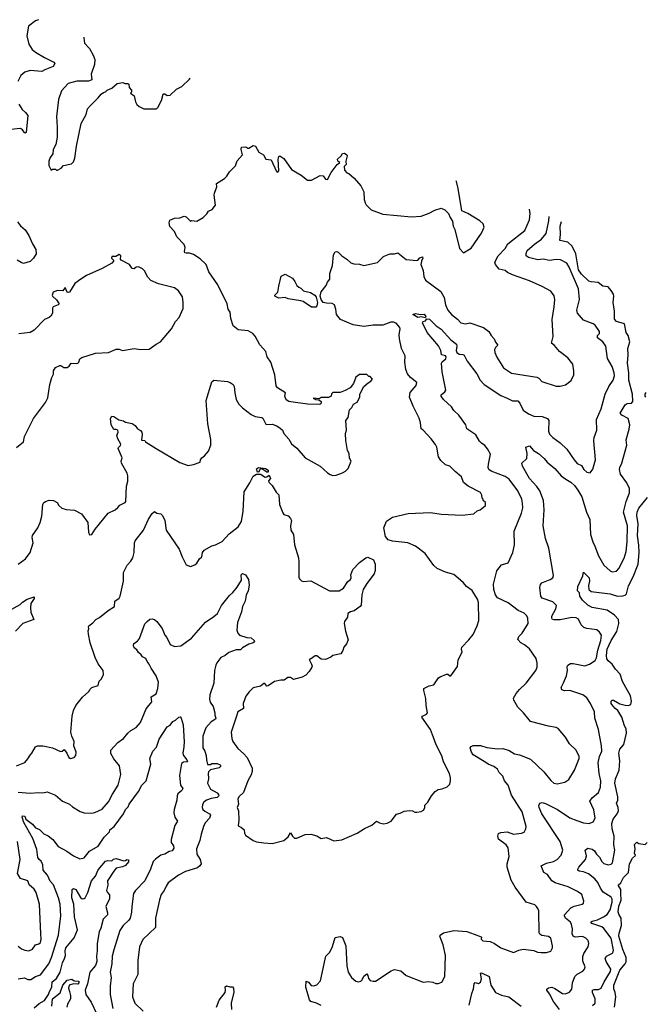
# Model space of a CAD drawing. Extents: x 1933546 to 2138868, y 524910 to 667279.
# Tile 374 of 466: x 2064318 to 2070205, y 642993 to 652257. Entities that reach past the tile are written whole.
import ezdxf

# ---------------------------------------------------------------- set-up
doc = ezdxf.new("R2010")
doc.units = 0

msp = doc.modelspace()

# ---------------------------------------------------------------- linework, layer by layer
at = {"layer": '0CON10XD'}
for points in [[(2064494.2, 652257.2), (2064465, 652247.1), (2064400, 652195), (2064385.7, 652105.7), (2064405, 652026.7), (2064435.4, 651975.4), (2064465, 651951.1), (2064550.2, 651900.2), (2064638.3, 651858.3), (2064647.5, 651845), (2064632.1, 651817.9), (2064555, 651786.9), (2064525, 651768.6), (2064415, 651778.5), (2064366.7, 651765), (2064327.4, 651732.6), (2064301.4, 651675)], [(2064920.6, 652092.8), (2064920, 652085), (2064927.9, 652037.9), (2064974, 651985), (2065008.8, 651925), (2065023.9, 651883.9), (2065021.2, 651835), (2064991.2, 651745), (2064998, 651692), (2064965, 651678.8), (2064855, 651678.8), (2064775, 651656), (2064712.3, 651587.7), (2064683.3, 651505), (2064663.8, 651345), (2064671.2, 651245), (2064669.3, 651150.7), (2064657, 651083), (2064633, 651037), (2064630, 650995), (2064605, 650960), (2064592.5, 650925), (2064592.5, 650885), (2064615, 650840), (2064625, 650850), (2064655, 650850), (2064665, 650840), (2064675, 650840), (2064709.3, 650860.7), (2064730, 650885), (2064805, 650902.5), (2064825, 650920), (2064836.4, 650953.6), (2064851.7, 651068.3), (2064895, 651280), (2064942.5, 651365), (2064955, 651420), (2064985, 651450), (2065057.7, 651522.3), (2065083.6, 651556.4), (2065105, 651572.5), (2065125, 651580), (2065140, 651595), (2065185, 651613.3), (2065235, 651657.5), (2065287.5, 651667.5), (2065308.3, 651658.3), (2065335, 651657.5), (2065345, 651650), (2065348.3, 651618.3), (2065370, 651595), (2065370, 651575), (2065360, 651565), (2065395, 651540), (2065407.5, 651485), (2065420.7, 651460.7), (2065440.7, 651440.7), (2065485, 651417.5), (2065605, 651420), (2065617.6, 651432.4), (2065651.7, 651498.3), (2065668.8, 651555), (2065675, 651561.2), (2065685, 651558.8), (2065705, 651542.5), (2065735, 651547.5), (2065795, 651603.3), (2065845, 651630), (2065915, 651696.7), (2065923, 651706.2)], [(2064311.1, 651461.1), (2064341.2, 651411.2), (2064371.4, 651385), (2064394.5, 651354.5), (2064378.5, 651195), (2064365, 651190.4), (2064345, 651222.5), (2064325, 651233.1), (2064235, 651224.3)], [(2065885, 650061.9), (2065873.3, 650065), (2065868.6, 650075), (2065875.8, 650115), (2065865, 650143.3), (2065796.7, 650215), (2065774, 650264), (2065731.7, 650311.7), (2065724.2, 650345), (2065730, 650370), (2065775, 650390), (2065825, 650393.3), (2065865, 650408.8), (2065885, 650403.3), (2065925, 650362.5), (2065935, 650367.5), (2065985, 650362.5), (2066045, 650396.7), (2066079.3, 650430.7), (2066093.6, 650456.4), (2066128.3, 650471.7), (2066159.3, 650510.7), (2066148.8, 650605), (2066150, 650625), (2066172.5, 650685), (2066170, 650715), (2066245, 650762.5), (2066267.5, 650785), (2066292.5, 650825), (2066348.3, 650881.7), (2066365, 650930), (2066416, 650985), (2066401.4, 651035), (2066405, 651056.7), (2066445, 651062.5), (2066465, 651048.8), (2066475, 651049.2), (2066515, 651072.9), (2066537.2, 651067.2), (2066569.7, 651009.7), (2066613.3, 650985), (2066635, 650946.2), (2066685, 650940), (2066735, 650830), (2066747.5, 650822.5), (2066756.1, 650833.9), (2066750, 650945), (2066755, 650970), (2066765, 650977.5), (2066805, 650952.5), (2066875, 650847.5), (2066967.5, 650795), (2067025, 650747.5), (2067065, 650747.5), (2067145, 650792.5), (2067175, 650787.5), (2067197, 650757), (2067215, 650752.5), (2067249.3, 650820.7), (2067306, 650894), (2067330, 650915), (2067312.5, 650925), (2067307.5, 650945), (2067343, 650977), (2067355, 650997.5), (2067375, 651000), (2067395, 650986.2), (2067400, 650975), (2067386.7, 650925), (2067390, 650895), (2067370, 650875), (2067375, 650842.5), (2067395, 650817.5), (2067415, 650810), (2067465, 650767.5), (2067527.5, 650695), (2067556.4, 650636.4), (2067560, 650565), (2067567.5, 650535), (2067577.5, 650515), (2067625, 650467.5), (2067735, 650426.7), (2068005, 650403.8), (2068095, 650408), (2068172.7, 650437.3), (2068225, 650466.2), (2068285, 650483.3), (2068319.4, 650469.4), (2068354, 650435), (2068369.2, 650395), (2068390.7, 650360.7), (2068397.5, 650315), (2068413.4, 650283.4), (2068456.7, 650105), (2068495, 650062.5), (2068565, 650107.5), (2068665, 650250), (2068688.8, 650305), (2068678.8, 650335), (2068646.7, 650365), (2068534.2, 650434.2), (2068477.5, 650457.5), (2068445, 650670), (2068427.5, 650735), (2068424.6, 650741.3)], [(2067809.4, 649410.6), (2067735, 649383.1), (2067644.3, 649384.3), (2067555, 649369.2), (2067455, 649385.7), (2067337, 649437), (2067300, 649485), (2067293.3, 649535), (2067280, 649575), (2067257.6, 649587.6), (2067205, 649588.6), (2067175, 649597.8), (2067154.1, 649624.1), (2067144.6, 649654.6), (2067155, 649696.7), (2067203.3, 649755), (2067215, 649787.5), (2067236, 649815), (2067235, 649870), (2067261.2, 649945), (2067272.5, 650045), (2067286.4, 650073.6), (2067303.6, 650076.4), (2067315, 650070), (2067348.8, 650035), (2067396.7, 650005), (2067435, 649970), (2067461.7, 649961.7), (2067515, 649958), (2067555, 649943.1), (2067685, 649974), (2067740.7, 650029.3), (2067769.7, 650040.3), (2067805.7, 650054.3), (2067845, 650053.9), (2067875, 650063.3), (2067955, 650000), (2068055, 649991.9), (2068065.6, 649994.4), (2068085, 650015.7), (2068107.5, 650025), (2068112, 650015), (2068098.1, 649985), (2068094.2, 649955), (2068115, 649897.5), (2068122, 649842), (2068138.1, 649805), (2068280.3, 649700.3), (2068310.9, 649645), (2068325.6, 649575.6), (2068348.1, 649525), (2068382.5, 649485), (2068438.8, 649438.8), (2068469.2, 649405), (2068514.5, 649395.5), (2068555, 649406.5), (2068681.7, 649361.7), (2068734, 649325), (2068755.7, 649285.7), (2068784.3, 649254.3), (2068795, 649223.3), (2068816.2, 649195), (2068795, 649174), (2068785.7, 649155), (2068790, 649125), (2068807.5, 649082.5), (2068872.4, 648982.4), (2068945, 648932), (2069185, 648894.2), (2069204.4, 648884.4), (2069232.1, 648852.1), (2069365, 648808), (2069405, 648808.8), (2069455, 648823.3), (2069506.1, 648863.9), (2069533, 648917), (2069533.3, 648955), (2069523.3, 649015), (2069475, 649076.7), (2069398.8, 649135), (2069352.2, 649192.2), (2069322, 649215), (2069336.9, 649275), (2069328.5, 649435), (2069348.1, 649555), (2069353.8, 649625), (2069348.8, 649658.8), (2069315, 649703.3), (2069235, 649745.8), (2069115, 649799.4), (2068955.5, 649855.5), (2068907.9, 649877.9), (2068885, 649896.4), (2068831.2, 649911.2), (2068794, 649955), (2068789.1, 649975), (2068821.8, 650035), (2068885.6, 650104.4), (2068912.2, 650147.8), (2069071.8, 650275), (2069114.4, 650375), (2069121.5, 650435), (2069115.7, 650474.8)], [(2064295.7, 650355.7), (2064325, 650316.7), (2064369.1, 650279.1), (2064405, 650226.2), (2064437.4, 650147.4), (2064470.6, 650095), (2064472.5, 650055), (2064449.2, 650015), (2064415, 649982.5), (2064355, 649964.3), (2064331.5, 649971.5), (2064295, 649995.6)], [(2068981.1, 644095), (2068942.7, 644162.7), (2068904.6, 644285), (2068904.6, 644315), (2068924.5, 644384.5), (2068915, 644466.7), (2068895, 644494.2), (2068825, 644546.7), (2068816, 644575), (2068825, 644600), (2068845, 644610), (2068905.9, 644615.9), (2068965, 644594.3), (2069040, 644605), (2069065.7, 644614.3), (2069082, 644645), (2069084, 644666), (2069045.4, 644805), (2068945, 644960), (2068915.7, 645055), (2068879.2, 645095), (2068865, 645138.6), (2068831.4, 645175), (2068815.7, 645205), (2068780.2, 645230.2), (2068725, 645251.5), (2068705, 645269.4), (2068585, 645340), (2068569.5, 645365), (2068558.1, 645405), (2068565, 645420), (2068585, 645430), (2068655, 645426.9), (2068715, 645408.2), (2068815, 645397.8), (2068865, 645399.4), (2068925, 645382.2), (2068975, 645350.5), (2069020.9, 645340.9), (2069125, 645298.8), (2069249.7, 645179.7), (2069315, 645098.8), (2069345, 645072.5), (2069375, 645067.5), (2069447.5, 645082.5), (2069485, 645108.8), (2069539.2, 645195), (2069583.8, 645305), (2069582.5, 645325), (2069554.1, 645384.1), (2069491.2, 645445), (2069455.8, 645505.8), (2069385, 645587.5), (2069365, 645598.8), (2069295, 645610.8), (2069125, 645652.9), (2069058.6, 645735), (2069005, 645788), (2068967.5, 645855), (2068964, 645875), (2068990.9, 645919.1), (2069020, 645955), (2069085, 646016.2), (2069173.8, 646135), (2069186.2, 646165), (2069188.8, 646205), (2069177, 646247), (2069115, 646336.7), (2069070, 646375), (2069033.2, 646393.2), (2069006.2, 646425), (2069015.6, 646455), (2069045, 646486), (2069102.5, 646575), (2069101.4, 646625), (2069089.7, 646649.7), (2069064.6, 646674.6), (2069007.6, 646697.6), (2068915, 646770), (2068815, 646818.1), (2068794.4, 646845), (2068781.2, 646895), (2068775.4, 646945), (2068808.3, 647071.7), (2068852.4, 647127.6), (2068913.9, 647146.1), (2068957.5, 647245), (2068972.9, 647315), (2068971.8, 647445), (2069041.1, 647615), (2069051.9, 647665), (2069051.2, 647708.8), (2069044.3, 647745), (2069005.4, 647825.4), (2068925, 647934), (2068885, 647960.6), (2068755, 648009.1), (2068732.9, 648025), (2068725.6, 648045), (2068728.5, 648075), (2068748, 648168), (2068720.9, 648220.9), (2068695, 648251.5), (2068663.4, 648273.4), (2068645, 648292.5), (2068610.7, 648350.7), (2068527, 648407), (2068515.5, 648445.5), (2068449.2, 648535), (2068405, 648580), (2068381.4, 648615), (2068306.2, 648685), (2068284.2, 648715), (2068285, 648726.2), (2068320, 648755), (2068328.3, 648771.7), (2068292.5, 648945), (2068288.6, 649025), (2068295, 649039.2), (2068328.1, 649065), (2068331.9, 649085), (2068323.6, 649093.6), (2068288, 649105), (2068281.8, 649145), (2068257.9, 649187.9), (2068151.4, 649315), (2068107.5, 649405), (2068115, 649417.5), (2068137.5, 649425), (2068148.8, 649441.2), (2068175, 649440.6), (2068237.9, 649377.9), (2068285, 649345.6), (2068373.7, 649243.6), (2068427.5, 649205), (2068432.9, 649185), (2068425.3, 649145), (2068433.2, 649125), (2068455, 649111.1), (2068488.2, 649108.2), (2068500.3, 649100.3), (2068528, 649045), (2068620, 648925), (2068650.5, 648865), (2068688.9, 648825), (2068845, 648720.2), (2068905, 648697.3), (2068955, 648670), (2069005, 648672), (2069025, 648650), (2069055.7, 648585), (2069105, 648547.8), (2069155, 648527.9), (2069235, 648523.8), (2069285.4, 648505.4), (2069296.9, 648485), (2069295.5, 648385), (2069305, 648357.5), (2069335, 648325.6), (2069405, 648277.5), (2069467.2, 648217.2), (2069536.2, 648116.2), (2069565, 648082.9), (2069605, 648062), (2069627.5, 648025), (2069655, 648000), (2069686.1, 647993.9), (2069711.2, 648028.8), (2069735.8, 648115), (2069720.8, 648295), (2069724.3, 648325), (2069750, 648395), (2069746, 648495), (2069790.5, 648595), (2069826.3, 648733.7), (2069860.8, 648805), (2069904.4, 648865), (2069914.3, 648905), (2069911.4, 648935), (2069893.1, 648995), (2069848.9, 649068.9), (2069834.2, 649185), (2069806.9, 649225), (2069755.7, 649265), (2069754.2, 649285), (2069774.3, 649305), (2069775.6, 649325), (2069735, 649382.5), (2069715, 649395.6), (2069625, 649430), (2069566.9, 649496.9), (2069562.2, 649525), (2069586.4, 649625), (2069577.2, 649725), (2069490, 649930), (2069466.7, 649965), (2069407.2, 649997.2), (2069365, 650002.3), (2069305, 649991.1), (2069245, 650002.7), (2069195, 649999.3), (2069105, 650019.5), (2069085.6, 650035), (2069082.8, 650057.2), (2069093.5, 650085), (2069161.1, 650145), (2069227.4, 650192.6), (2069271.8, 650245), (2069296.2, 650365), (2069299.2, 650404)], [(2069398.1, 642945), (2069341.1, 643021.1), (2069305, 643092.9), (2069280, 643125), (2069280, 643135), (2069295, 643148.9), (2069325, 643155.4), (2069355, 643142.9), (2069425, 643093.6), (2069455, 643092.5), (2069492.4, 643107.6), (2069513.1, 643135), (2069521.2, 643195), (2069542.7, 643255), (2069565, 643275.6), (2069616, 643305), (2069634.2, 643325), (2069639.2, 643345), (2069618.6, 643398.6), (2069617.2, 643442.8), (2069627, 643473), (2069668.8, 643535), (2069674, 643565), (2069668, 643595), (2069646.2, 643615), (2069615, 643630.6), (2069545, 643626.7), (2069525.8, 643635), (2069517.3, 643655), (2069521.1, 643705), (2069512.2, 643745), (2069501.9, 643765), (2069454.3, 643805), (2069444, 643825), (2069446.2, 643835), (2069505, 643901.4), (2069535, 643917.1), (2069612.5, 643935), (2069623.3, 643945), (2069626.7, 643965), (2069608.8, 644025), (2069568.8, 644055), (2069478.7, 644098.7), (2069356.2, 644136.2), (2069325, 644154.4), (2069285, 644213.8), (2069249.2, 644235), (2069226.2, 644295), (2069275, 644322.9), (2069342.4, 644337.6), (2069376.2, 644355), (2069414.4, 644395.6), (2069428.6, 644445), (2069402.9, 644525), (2069231.5, 644785), (2069205.8, 644845), (2069204.3, 644865), (2069214.2, 644885.8), (2069235, 644891.2), (2069265, 644884.3), (2069378.8, 644825), (2069495, 644748.1), (2069562.3, 644722.3), (2069625, 644700), (2069675.8, 644694.2), (2069715, 644708.8), (2069734.2, 644745), (2069722.1, 644822.1), (2069683.3, 644905), (2069705, 644935.7), (2069763.7, 644986.3), (2069783.6, 645035), (2069786, 645095), (2069771.2, 645165), (2069761.5, 645265), (2069775.4, 645324.6), (2069796.4, 645375), (2069794.6, 645424.6), (2069765, 645577.5), (2069728.8, 645685), (2069728, 645745), (2069690.8, 645825), (2069655.4, 645875.4), (2069616, 645906), (2069495.5, 645945.5), (2069444.3, 645944.3), (2069421.2, 645951.2), (2069414, 645975), (2069435, 646017.5), (2069464, 646085), (2069474, 646135), (2069469.3, 646170.7), (2069477.5, 646185), (2069501.2, 646198.8), (2069525, 646200.8), (2069635, 646178.9), (2069680, 646195), (2069733.4, 646226.6), (2069747.1, 646252.9), (2069758, 646325), (2069785.4, 646415), (2069793.8, 646465), (2069775, 646493.3), (2069747.7, 646517.7), (2069655, 646528.1), (2069627.9, 646537.9), (2069602.9, 646565), (2069576.4, 646616.4), (2069555, 646628.9), (2069515, 646631.8), (2069405, 646610.5), (2069345, 646609.4), (2069331.2, 646615), (2069324.2, 646625), (2069325.6, 646645), (2069364.4, 646715), (2069368.6, 646745), (2069335, 646778.9), (2069233.8, 646813.8), (2069223.7, 646835), (2069212.9, 646915), (2069217.9, 646942.1), (2069232.3, 646957.7), (2069310.7, 646989.3), (2069336, 647005), (2069342.3, 647027.7), (2069296.9, 647285), (2069266.7, 647375), (2069245.7, 647495), (2069253.5, 647645), (2069248.6, 647735), (2069213.3, 647825), (2069185, 647865.7), (2069115, 647939.2), (2069050.8, 648055), (2069043.3, 648085), (2069091.7, 648128.3), (2069093.3, 648175), (2069082.5, 648235), (2069115, 648246.7), (2069152.5, 648205), (2069200, 648175), (2069255, 648128.8), (2069283, 648093), (2069355, 648035.8), (2069412.5, 647965), (2069457.1, 647935), (2069505, 647905.5), (2069537.9, 647875), (2069571.4, 647831.4), (2069606.9, 647766.9), (2069653.5, 647623.5), (2069684.4, 647555), (2069690, 647415), (2069710, 647345), (2069731.8, 647305), (2069765, 647212.5), (2069815, 647126), (2069875, 647072.9), (2069895, 647062.5), (2069935, 647070), (2069957.6, 647092.4), (2070007.8, 647192.2), (2070024.5, 647255), (2070034.5, 647345), (2070037.5, 647495), (2070000.3, 647625), (2070025, 647724), (2070058.1, 647805), (2070058.1, 647845), (2070031.1, 647901.1), (2069972.4, 647982.4), (2069961.5, 648025), (2069964.5, 648045), (2069984.5, 648085), (2070032, 648255), (2070024.2, 648305), (2070054.4, 648405), (2070059.2, 648445), (2070044.3, 648504.3), (2069984.2, 648535), (2069969.5, 648555), (2070015, 648633.3), (2070035, 648645.5), (2070075, 648650), (2070089.2, 648665), (2070085, 648734), (2070049.8, 648865), (2070051.5, 648935), (2070036.7, 649025), (2070043.1, 649105), (2070040, 649165), (2070060, 649225), (2070045.6, 649285), (2070024.4, 649315), (2070010, 649395), (2069935, 649418), (2069915, 649440), (2069915.9, 649514.1), (2069903.9, 649596.1), (2069910, 649655), (2069906, 649675), (2069885, 649710), (2069856.7, 649745), (2069805, 649750), (2069762.5, 649785), (2069695, 649790.4), (2069675, 649798.2), (2069605, 649863), (2069577.3, 649905), (2069551.5, 650055), (2069516.9, 650126.9), (2069475, 650164), (2069400.9, 650180.9), (2069407.5, 650235), (2069405.3, 650315), (2069417.6, 650358.3)], [(2064286.4, 648233.6), (2064352.5, 648285), (2064364.1, 648335.9), (2064446.2, 648505), (2064560, 648655), (2064581.7, 648698.3), (2064600, 648825), (2064619.5, 648890.5), (2064636.4, 648923.6), (2064636.7, 648955), (2064655, 648983.3), (2064695, 649003.3), (2064705, 649003.3), (2064734.3, 648984.3), (2064765.8, 648984.2), (2064783, 648997), (2064803, 649027), (2064855, 649021.2), (2064865, 649026.2), (2064873.8, 649035), (2064884, 649066), (2064902.3, 649077.7), (2065031.7, 649118.3), (2065155, 649127.5), (2065225, 649156.7), (2065255, 649156.2), (2065285, 649146), (2065395, 649164.4), (2065454.2, 649154.2), (2065535, 649156.7), (2065602.5, 649205), (2065643.9, 649226.1), (2065745, 649347.5), (2065783.9, 649416.1), (2065817.5, 649455), (2065855, 649540), (2065856.2, 649595), (2065848.8, 649648.8), (2065813.8, 649705), (2065775, 649735.8), (2065623.3, 649773.3), (2065553, 649803), (2065525, 649833.3), (2065491.2, 649895), (2065475, 649913.3), (2065435, 649932.5), (2065415, 649930), (2065395, 649913.3), (2065375, 649917.5), (2065352, 649955), (2065273.6, 649993.6), (2065267.5, 650005), (2065270, 650035), (2065255, 650046.7), (2065221.7, 650028.3), (2065185, 650030), (2065183, 650013), (2065200, 649995), (2065200, 649985), (2065185, 649967.5), (2065093.9, 649916.1), (2064945, 649850), (2064894.2, 649815.8), (2064836.7, 649775), (2064785, 649694), (2064775, 649690), (2064763.8, 649695), (2064745, 649737.5), (2064722.5, 649707.5), (2064675, 649710), (2064632.5, 649695), (2064623.3, 649665), (2064627.5, 649655), (2064665, 649620), (2064690, 649585), (2064680, 649575), (2064632.5, 649555), (2064627, 649543), (2064626.7, 649495), (2064611.7, 649468.3), (2064595, 649454), (2064552.1, 649437.9), (2064455.4, 649334.6), (2064415, 649313.5), (2064308.3, 649301.7)], [(2064305, 647133.8), (2064373.8, 647185), (2064415.8, 647245), (2064445.6, 647334.4), (2064436, 647385), (2064438.6, 647405), (2064488, 647475), (2064510, 647525), (2064525.6, 647585), (2064536.2, 647695), (2064545.3, 647714.7), (2064560, 647725), (2064595, 647738.1), (2064636.2, 647735), (2064670, 647715), (2064687.1, 647685), (2064715, 647661.1), (2064755, 647647.5), (2064835, 647641.2), (2064898.8, 647608.8), (2064957.5, 647525), (2064966, 647435), (2064975, 647410), (2064996.2, 647415), (2065026.7, 647465), (2065150, 647615), (2065215, 647646.2), (2065242, 647668), (2065261.7, 647688.3), (2065310, 647715), (2065317.5, 647725), (2065322.9, 647867.1), (2065336.5, 647915), (2065336.8, 647966.8), (2065329.7, 647989.7), (2065275.9, 648085.9), (2065274.2, 648105), (2065282.5, 648135), (2065245.9, 648224.1), (2065246.4, 648233.6), (2065265, 648250), (2065270, 648265), (2065240, 648315), (2065233.3, 648345), (2065243.3, 648375), (2065240, 648395), (2065225, 648402.5), (2065205, 648402.5), (2065178.8, 648445), (2065172.5, 648505), (2065185, 648526.2), (2065205, 648523.8), (2065251.2, 648491.2), (2065294.1, 648484.1), (2065315, 648472), (2065375, 648458), (2065405, 648438.8), (2065426.7, 648406.7), (2065455, 648393.3), (2065468, 648375), (2065471.2, 648355), (2065465, 648300), (2065495, 648297.5), (2065502.5, 648285), (2065601.3, 648221.3), (2065825, 648090), (2065903.9, 648063.9), (2065955, 648072.5), (2066017.5, 648095), (2066020, 648115), (2066032.5, 648135), (2066056.7, 648153.3), (2066095, 648197.5), (2066118, 648255), (2066115.9, 648305.9), (2066089.2, 648455), (2066073.9, 648673.9), (2066125, 648850), (2066144.4, 648865.6), (2066275, 648854.3), (2066300, 648845), (2066325.8, 648825.8), (2066336.1, 648806.1), (2066342, 648745), (2066356.2, 648685), (2066381.2, 648641.2), (2066415, 648606.7), (2066495, 648541.2), (2066534.2, 648524.2), (2066595, 648513.3), (2066605, 648506.7), (2066635, 648452.5), (2066645, 648447.5), (2066695, 648452.5), (2066737, 648437), (2066770, 648415), (2066790, 648395), (2066802.5, 648365), (2066850.5, 648310.5), (2066875, 648267.5), (2066927.5, 648225), (2067003.9, 648133.9), (2067145, 648057.5), (2067213.6, 647993.6), (2067238.3, 647978.3), (2067265, 647970), (2067295, 647972.5), (2067355, 647992.5), (2067385, 648010), (2067410, 648035), (2067437.5, 648105), (2067423, 648133), (2067417.5, 648175), (2067403.6, 648203.6), (2067387, 648297), (2067383.3, 648365), (2067394, 648395), (2067387.5, 648485), (2067407.5, 648515), (2067423, 648587), (2067445, 648610), (2067460.7, 648639.3), (2067495, 648660), (2067517.5, 648705), (2067517.5, 648735), (2067557.5, 648805), (2067598.3, 648841.7), (2067622.5, 648855), (2067637.5, 648875), (2067615, 648900), (2067605, 648900), (2067585, 648920), (2067515, 648920), (2067480, 648895), (2067460, 648835), (2067427.5, 648795), (2067380.7, 648769.3), (2067335, 648750), (2067265, 648750), (2067253.3, 648736.7), (2067247.5, 648715), (2067225, 648703.3), (2067155, 648701.2), (2067135, 648690), (2067080, 648695), (2067103, 648683), (2067131.7, 648681.7), (2067156.4, 648666.4), (2067155, 648650), (2067141.7, 648638.3), (2067025, 648640), (2066870.7, 648660.7), (2066850, 648665), (2066825, 648680), (2066812.5, 648715), (2066820, 648745), (2066745, 648793.3), (2066731.7, 648811.7), (2066718.8, 648915), (2066680, 649035), (2066646.1, 649086.1), (2066633.3, 649135), (2066577.7, 649197.7), (2066535, 649281.2), (2066511.2, 649305), (2066468.3, 649328.3), (2066375, 649339.2), (2066328, 649378), (2066305.5, 649445), (2066298.5, 649505), (2066279.2, 649535), (2066269.4, 649585), (2066182.8, 649762.8), (2066098.6, 649885), (2066074.2, 649955), (2066015, 650007.8), (2065955, 650047.1), (2065915, 650060), (2065885, 650061.9)], [(2067105, 649551.9), (2067062.5, 649552.5), (2066985, 649605.8), (2066965, 649612), (2066845, 649631.2), (2066815, 649642), (2066757, 649637), (2066720, 649655), (2066720, 649665), (2066747.5, 649695), (2066755, 649750), (2066780, 649845), (2066815, 649862.5), (2066885, 649826.2), (2066908, 649795), (2066925, 649757.5), (2066945, 649740), (2066965, 649732.5), (2066987.5, 649705), (2067055, 649690), (2067095, 649665.6), (2067107.1, 649647.1), (2067119.1, 649595), (2067115.4, 649564.6), (2067105, 649551.9)], [(2068135, 649452.5), (2068095, 649461.2), (2068065, 649454.3), (2068017.5, 649485), (2068045, 649494), (2068086.4, 649483.6), (2068125, 649485.8), (2068141.2, 649465), (2068135, 649452.5)], [(2064287, 645237), (2064365, 645268.8), (2064395, 645303.3), (2064415, 645338.8), (2064433.3, 645355), (2064465, 645416), (2064485, 645423.8), (2064535, 645423.8), (2064627.5, 645405), (2064700.7, 645370.7), (2064716.2, 645373.8), (2064735, 645390), (2064761.2, 645355), (2064780, 645315), (2064795, 645306.7), (2064830, 645315), (2064847.5, 645335), (2064850, 645365), (2064827.5, 645425), (2064831.2, 645465), (2064807.7, 645517.7), (2064800.6, 645555), (2064813.1, 645705), (2064825, 645756.2), (2064846.6, 645803.4), (2064907.9, 645882.1), (2064967.5, 645935), (2064980.3, 645959.7), (2064997.3, 645972.7), (2065056.4, 645993.6), (2065066.4, 646033.6), (2065087.5, 646055), (2065107, 646097), (2065102.5, 646135), (2065057.7, 646197.7), (2065028, 646255), (2064980.8, 646395), (2064964.2, 646475), (2064962.7, 646507.3), (2064968.8, 646525), (2064964.1, 646544.1), (2064968.8, 646555), (2065005, 646581.2), (2065033.3, 646615), (2065067.6, 646632.4), (2065151.2, 646698.8), (2065210, 646735), (2065212, 646785), (2065254.2, 646815.8), (2065264, 646835), (2065294.4, 646975), (2065293.6, 647056.4), (2065330, 647125), (2065365, 647163.3), (2065384, 647195), (2065396.2, 647245), (2065396.7, 647335), (2065403.3, 647355), (2065484.1, 647455.9), (2065531.2, 647558.8), (2065565, 647612.5), (2065585, 647630), (2065607.5, 647615), (2065645, 647607.1), (2065662.6, 647592.6), (2065684.7, 647544.7), (2065695.8, 647455), (2065818.8, 647275), (2065846.7, 647205), (2065885, 647127.5), (2065925, 647112.5), (2065965, 647126.7), (2065985, 647142.5), (2066010, 647185), (2066032.5, 647205), (2066037.5, 647245), (2066055, 647267.5), (2066125, 647307.5), (2066160, 647315), (2066223.6, 647346.4), (2066288.8, 647421.2), (2066375, 647486.2), (2066406.2, 647535), (2066422.3, 647632.3), (2066431.2, 647815), (2066485, 647900), (2066515, 647963.3), (2066545, 647980), (2066585, 647980), (2066627.1, 647952.9), (2066644.3, 647955.7), (2066665, 647972.5), (2066678, 647942), (2066660.5, 647919.5), (2066662, 647905), (2066693.3, 647875), (2066731.2, 647811.2), (2066755.6, 647785.6), (2066763.3, 647695), (2066795, 647617.5), (2066805, 647601.2), (2066845, 647588), (2066865.4, 647565.4), (2066875.5, 647545), (2066866.2, 647495), (2066870.4, 647455), (2066893.1, 647415), (2066904.3, 647315), (2066940.6, 647195), (2066945.7, 647155), (2066943.6, 647013.6), (2066950, 646995), (2066968.3, 646978.3), (2066985, 646972.5), (2067057, 646977), (2067233, 646883), (2067325, 646882.5), (2067365, 646907.5), (2067405, 646972.5), (2067430.3, 646989.7), (2067436.9, 647005), (2067433.8, 647035), (2067452, 647085), (2067515, 647148.8), (2067575.9, 647194.1), (2067595, 647200), (2067646.7, 647175), (2067662.5, 647135), (2067663.3, 647075), (2067653.3, 647045), (2067585, 646953.3), (2067551.2, 646895), (2067538, 646845), (2067531.7, 646748.3), (2067522.5, 646735), (2067466, 646694), (2067430, 646685), (2067405, 646668.8), (2067401.5, 646635), (2067375.6, 646595), (2067370, 646575), (2067383.3, 646503.3), (2067407.9, 646422.1), (2067394.2, 646385), (2067366.9, 646355), (2067358.7, 646321.3), (2067339.7, 646290.3), (2067265, 646276.2), (2067245, 646258.8), (2067195, 646236.2), (2067155, 646241.2), (2067115, 646272.5), (2067098.3, 646271.7), (2067055, 646240), (2067041.7, 646238.3), (2067063.9, 646193.9), (2067070, 646175), (2067066.7, 646165), (2067043.3, 646125), (2067011.2, 646088.8), (2066975, 646070), (2066895, 646049.2), (2066865, 646066.7), (2066842.6, 646067.4), (2066805.8, 646044.2), (2066775, 646044), (2066715, 646031.2), (2066655, 645988.8), (2066645, 645986.7), (2066625, 646011.2), (2066615, 646012), (2066585, 645986), (2066515, 645970), (2066476.1, 645933.9), (2066446.4, 645893.6), (2066420, 645825), (2066423.8, 645775), (2066370.8, 645745), (2066354.4, 645694.4), (2066309.2, 645555), (2066314.2, 645495), (2066325, 645466.7), (2066369.7, 645399.7), (2066425, 645354.3), (2066459.4, 645315), (2066504.3, 645214.3), (2066504.2, 645185), (2066495, 645152.5), (2066464, 645095), (2066422.6, 644987.4), (2066380, 644945), (2066370.7, 644925), (2066376.8, 644875), (2066364.4, 644845), (2066378, 644815), (2066381.2, 644725), (2066373, 644673), (2066406.1, 644656.1), (2066430, 644635), (2066433, 644603), (2066443.6, 644583.6), (2066513.9, 644533.9), (2066545, 644522.5), (2066615, 644512.5), (2066695, 644506.7), (2066805, 644533.3), (2066845, 644568.8), (2066865, 644606.7), (2066884.2, 644575), (2066905, 644556.2), (2066925, 644556.7), (2067005, 644592.5), (2067057, 644593), (2067115, 644577.5), (2067155, 644552.9), (2067205, 644563.8), (2067275, 644530.8), (2067349.3, 644540.7), (2067495, 644603.3), (2067561.7, 644648.3), (2067630.7, 644679.3), (2067675, 644716.2), (2067705, 644700), (2067740.7, 644690.7), (2067775, 644696.7), (2067815, 644717.5), (2067865, 644783.8), (2067898.7, 644791.3), (2067935, 644810.8), (2067985, 644818), (2068015, 644813.3), (2068035, 644802.5), (2068055, 644802.5), (2068095, 644807.5), (2068119.3, 644820.7), (2068129.3, 644840.7), (2068131.7, 644868.3), (2068157.5, 644895), (2068193.9, 644956.1), (2068227.5, 644995), (2068255, 645013.3), (2068295, 645020), (2068340.7, 645039.3), (2068366.1, 645063.9), (2068373.3, 645095), (2068373.3, 645125), (2068363.3, 645165), (2068306, 645275), (2068291.7, 645331.7), (2068236, 645435), (2068212.5, 645505), (2068185, 645580), (2068103.8, 645695), (2068110, 645705), (2068147.3, 645722.7), (2068156.2, 645735), (2068144, 645805), (2068140.7, 645870.7), (2068121.2, 645945), (2068122.5, 645965), (2068170.5, 645989.5), (2068215, 646000), (2068260, 646065), (2068274.1, 646075.9), (2068335, 646100), (2068348.3, 646098.3), (2068365, 646082.5), (2068375, 646083.3), (2068437.7, 646172.3), (2068444.3, 646235), (2068482.9, 646305), (2068474.4, 646335), (2068479.2, 646355), (2068545, 646422), (2068585, 646473.8), (2068624, 646555), (2068638.6, 646605), (2068636.9, 646775), (2068625.7, 646805), (2068575, 646886), (2068523.3, 646925), (2068495, 646960), (2068445, 647003.8), (2068405, 647036), (2068325, 647058), (2068246.2, 647095), (2068215, 647121.2), (2068133.8, 647235), (2068042.7, 647302.7), (2067970, 647335), (2067825, 647351.2), (2067785, 647363.3), (2067761.9, 647395), (2067744.5, 647475.5), (2067769.5, 647540.5), (2067825, 647576.7), (2067975, 647612), (2068185, 647620), (2068285, 647606.2), (2068483, 647597), (2068591.7, 647608.3), (2068623, 647637), (2068650, 647645), (2068700, 647685), (2068700, 647715), (2068680, 647735), (2068680, 647745), (2068670, 647755), (2068667.5, 647785), (2068655, 647810), (2068537, 647867), (2068495, 647902.5), (2068475, 647957.5), (2068416.7, 648005), (2068365, 648057.5), (2068325, 648068), (2068280.4, 648110.4), (2068260, 648145), (2068242, 648235), (2068231.2, 648261.2), (2068191.2, 648315), (2068115, 648396.2), (2068095, 648408.8), (2068090, 648465), (2068078.2, 648508.2), (2068020.1, 648620.1), (2067984.8, 648705), (2067991.8, 648748.2), (2068049.2, 648815), (2068053.8, 648845), (2067995, 648892), (2067968.6, 648925), (2067953.1, 648965), (2067942.5, 649035), (2067944.4, 649094.4), (2067911.8, 649165), (2067891.8, 649255), (2067889.6, 649295), (2067898.6, 649345), (2067895, 649360), (2067860.9, 649400.9), (2067835, 649412.5), (2067809.4, 649410.6)], [(2070210, 648705), (2070203.3, 648715), (2070202.5, 648735), (2070215, 648750)], [(2066655, 648000), (2066645, 648000), (2066595, 648032.5), (2066581.7, 648028.3), (2066565, 648000), (2066555, 648000), (2066545, 648030), (2066565, 648042.5), (2066630, 648035), (2066655, 648020), (2066655, 648000)], [(2069894.4, 643954.4), (2069892.9, 643982.9), (2069885, 644001.8), (2069809.5, 644049.5), (2069784.1, 644085), (2069758.9, 644138.9), (2069728.8, 644175), (2069670.7, 644220.7), (2069625, 644240.7), (2069582, 644245), (2069570, 644255), (2069569.4, 644265), (2069579.5, 644285), (2069641.1, 644355), (2069650.5, 644389.5), (2069638, 644445), (2069665, 644462), (2069705, 644451.9), (2069727.6, 644437.6), (2069745.6, 644405), (2069775, 644378.6), (2069795, 644338.6), (2069815, 644318.2), (2069855, 644305.5), (2069885, 644312.9), (2069895.6, 644325), (2069917.6, 644445), (2069910.7, 644495), (2069912.2, 644575), (2069893, 644645), (2069890.5, 644695), (2069901.4, 644735), (2069941.8, 644785), (2069953.1, 644815), (2069951.2, 644845), (2069934.5, 644885), (2069946.5, 644915), (2069947.1, 644945), (2069919.5, 645075), (2069925.8, 645115), (2069960.4, 645195), (2069965.4, 645284.6), (2069955.5, 645355.5), (2069965.9, 645394.1), (2070002.5, 645437.5), (2070029.4, 645545), (2070024.5, 645585), (2070008.2, 645615), (2069985.9, 645695), (2069946.8, 645756.8), (2069921.9, 645775), (2069890.8, 645815), (2069884.4, 645825), (2069884.2, 645845), (2069894.3, 645855.7), (2069905, 645856), (2069965, 645821.2), (2070015, 645806.4), (2070045, 645804.4), (2070069.2, 645815), (2070076.9, 645845), (2070066, 645895), (2069991.4, 646031.4), (2069968.3, 646098.3), (2069925, 646147.3), (2069893.9, 646195), (2069856.7, 646225), (2069844.8, 646245), (2069841.1, 646275), (2069847.4, 646335), (2069884.4, 646415), (2069937.8, 646502.2), (2069956.8, 646575), (2069954, 646614), (2069915, 646654.3), (2069845, 646701.5), (2069705, 646726.2), (2069665, 646748.8), (2069614.6, 646795), (2069588.1, 646835), (2069585, 646863.3), (2069567.5, 646885), (2069571.9, 646925), (2069618.8, 647025), (2069625, 647060), (2069676, 647005), (2069681.2, 646975), (2069671.2, 646935), (2069673.8, 646895), (2069695, 646878), (2069874.8, 646854.8), (2069945, 646833.8), (2069995, 646835.5), (2070015, 646841.5), (2070027.9, 646855), (2070048.3, 646931.8), (2070091, 647015), (2070138.7, 647135), (2070148.1, 647245), (2070145.3, 647314.7), (2070130.7, 647405), (2070138.9, 647515), (2070126.4, 647593.6), (2070127.8, 647625), (2070145, 647660), (2070227.2, 647762.8)], [(2064305, 644990), (2064415, 644979.5), (2064495, 644987.8), (2064535, 644981.8), (2064575, 644991.4), (2064655, 644961.1), (2064720, 644905), (2064785, 644877.8), (2064815, 644850), (2064887.3, 644807.3), (2064925, 644796), (2064995, 644792.5), (2065025, 644798), (2065095, 644828.6), (2065155, 644898.8), (2065189.8, 644970.2), (2065244, 645055), (2065269.1, 645155), (2065257.4, 645237.4), (2065205, 645302.5), (2065174.1, 645354.1), (2065175.4, 645385), (2065242, 645458), (2065293.5, 645495), (2065335, 645543.1), (2065365, 645568), (2065413.3, 645596.7), (2065454.2, 645645), (2065507.1, 645772.9), (2065562, 645838), (2065553.6, 645885), (2065601.1, 645915), (2065619.2, 645965), (2065623.6, 646025), (2065603.3, 646085), (2065555, 646157.1), (2065537.3, 646195), (2065517.4, 646217.4), (2065505.5, 646245.5), (2065475, 646264.2), (2065462.5, 646282.5), (2065435, 646304.2), (2065419.1, 646329.1), (2065395, 646348.8), (2065387.5, 646365), (2065393.2, 646386.8), (2065425, 646408.8), (2065445.8, 646435), (2065497, 646573), (2065516.7, 646595), (2065543, 646617), (2065565, 646620), (2065585, 646614), (2065607.5, 646595), (2065660, 646530), (2065685, 646466.7), (2065703.2, 646443.2), (2065735, 646378.8), (2065775, 646359.4), (2065835.4, 646364.6), (2065935, 646438.6), (2066065, 646590), (2066145, 646641.1), (2066179.5, 646670.5), (2066218.1, 646745), (2066290.9, 646839.1), (2066325, 646868), (2066363.1, 646916.9), (2066403.8, 646985), (2066402.7, 647032.7), (2066415, 647046), (2066442.5, 647035), (2066470.7, 646990.7), (2066477.3, 646937.3), (2066466.7, 646885), (2066448.3, 646841.7), (2066438.6, 646785), (2066415.7, 646735), (2066405.5, 646684.5), (2066367.1, 646585), (2066360, 646515), (2066370, 646485), (2066387.9, 646467.9), (2066455, 646445.7), (2066495, 646440.6), (2066525.6, 646415.6), (2066526.2, 646405), (2066515.6, 646394.4), (2066475, 646381.4), (2066415, 646348.1), (2066395, 646329.2), (2066355, 646327.9), (2066285.6, 646304.4), (2066250, 646275), (2066210.8, 646255), (2066172.8, 646207.2), (2066162.9, 646185), (2066150, 646135), (2066143.3, 646015), (2066106.9, 645905), (2066102.9, 645865), (2066110.8, 645835), (2066139.2, 645795), (2066154.4, 645735), (2066153.3, 645715), (2066164.3, 645685), (2066160, 645675), (2066119.5, 645650.5), (2066068.9, 645595), (2066042.7, 645515), (2066041.5, 645405), (2066059.4, 645375), (2066072.7, 645335), (2066074.6, 645294.6), (2066085, 645250), (2066115, 645250), (2066125, 645260), (2066175, 645260), (2066205, 645247.5), (2066210, 645235), (2066195, 645217.5), (2066115, 645200), (2066095, 645180), (2066091.7, 645168.3), (2066095.9, 645115.9), (2066086.2, 645075), (2066093.8, 645055), (2066115, 645016.7), (2066175, 644983.5), (2066188.5, 644968.5), (2066190.9, 644955), (2066175, 644939.6), (2066118.9, 644931.1), (2066076.7, 644915), (2066050, 644895), (2066037.7, 644872.3), (2066034, 644845), (2066041.2, 644825), (2066059.1, 644809.1), (2066105, 644786.9), (2066112.8, 644772.8), (2066104.6, 644745), (2066066.7, 644703.3), (2066050.6, 644675), (2066024.5, 644595), (2066013.1, 644535), (2065981.2, 644455), (2065983.6, 644405), (2066016.7, 644355), (2066025.6, 644315), (2066014.2, 644295), (2065992.2, 644277.8), (2065877.3, 644242.7), (2065812.7, 644207.3), (2065715, 644136), (2065696.4, 644106.4), (2065678, 644065), (2065648, 644025), (2065632.9, 643977.1), (2065595.6, 643805), (2065596.2, 643715), (2065477, 643603), (2065445.8, 643535), (2065430, 643405), (2065430, 643275), (2065386.7, 643185), (2065378.8, 643065), (2065400, 643005), (2065478.3, 642928.3)], [(2064215.8, 646694.2), (2064323.3, 646755), (2064345, 646778), (2064386.7, 646805), (2064455, 646827.5), (2064455, 646812.5), (2064423.3, 646765), (2064420.6, 646725), (2064423.2, 646683.2), (2064450, 646615), (2064346, 646575), (2064278, 646505)], [(2064578.7, 644208.7), (2064537.8, 644255), (2064534.2, 644305), (2064519.1, 644339.1), (2064500, 644355), (2064488.6, 644375), (2064479.1, 644449.1), (2064442.5, 644555), (2064356.5, 644705), (2064341.9, 644755), (2064344.4, 644765.6), (2064365, 644763.8), (2064376.9, 644735), (2064439.8, 644689.8), (2064465, 644654), (2064505, 644638.8), (2064545, 644598), (2064585, 644577.5), (2064628.8, 644545), (2064679.4, 644479.4), (2064762, 644435), (2064825, 644389.2), (2064885, 644362.5), (2064925, 644372), (2064974.2, 644435), (2065055, 644480), (2065114.1, 644565.9), (2065162.7, 644615), (2065167.5, 644635), (2065205.7, 644665), (2065293.4, 644786.6), (2065312.7, 644825), (2065338.3, 644851.7), (2065346.9, 644875), (2065435.6, 644995), (2065468.1, 645055), (2065507.8, 645095), (2065552.9, 645252.9), (2065542.5, 645307.5), (2065571.2, 645375), (2065605, 645412.5), (2065631.7, 645488.3), (2065705, 645603.3), (2065735, 645620), (2065760, 645655), (2065785, 645666.2), (2065815, 645696), (2065827.7, 645697.7), (2065838.8, 645685), (2065857, 645623), (2065864.3, 645464.3), (2065863.1, 645415), (2065852.5, 645355), (2065858.6, 645335), (2065890.5, 645295), (2065898, 645275), (2065858.3, 645271.7), (2065841.5, 645258.5), (2065820.6, 645145), (2065830.8, 645055), (2065852.9, 645025), (2065843.5, 645005), (2065806.9, 644975), (2065799.4, 644955), (2065796.4, 644913.6), (2065771.2, 644825), (2065768.5, 644795), (2065776.5, 644755), (2065803.1, 644715), (2065779.2, 644675), (2065742.5, 644545), (2065744.2, 644515), (2065765, 644483.3), (2065768, 644462), (2065751.3, 644438.7), (2065725, 644430.6), (2065685, 644407.1), (2065645, 644397.5), (2065595, 644360), (2065575, 644336), (2065549.1, 644265), (2065495.3, 644155), (2065408.6, 644065), (2065390, 644035), (2065372.2, 643915), (2065370.3, 643859.7), (2065356.9, 643805), (2065345.6, 643785), (2065292.2, 643735), (2065261.3, 643688.7), (2065202.6, 643507.4), (2065188.2, 643445), (2065185.4, 643375), (2065168.9, 643295), (2065177.8, 643245), (2065168.1, 643165), (2065168.5, 643085), (2065195.5, 642955)], [(2064305, 643540.8), (2064335.6, 643515.6), (2064365, 643502.9), (2064405, 643495.8), (2064437.7, 643512.3), (2064466.2, 643553.8), (2064497.5, 643562.5), (2064512.3, 643575), (2064520.4, 643605), (2064516.7, 643655), (2064504.5, 643934.5), (2064473.3, 644045), (2064455, 644076.2), (2064407.9, 644117.9), (2064393.8, 644155), (2064326.4, 644176.4), (2064295.8, 644225), (2064321.5, 644355), (2064295.8, 644525)], [(2069914.4, 642965), (2069928.9, 643065), (2069921.9, 643105), (2069907.8, 643137.8), (2069910, 643175), (2069966.6, 643313.4), (2070017.1, 643375), (2070025.4, 643394.6), (2070024, 643435), (2069995, 643508.8), (2069957.3, 643635), (2069958.3, 643661.7), (2069982, 643735), (2069977.5, 643805), (2069955, 643840), (2069948.5, 643865), (2069955, 643918), (2069977.3, 643972.7), (2069974.6, 644035), (2069974.5, 644074.5), (2069950, 644115), (2069975, 644136.7), (2070000, 644185), (2070046, 644235), (2070056, 644315), (2070085, 644367.5), (2070112.5, 644395), (2070103.3, 644415), (2070111.2, 644455), (2070103, 644497), (2070125, 644517.5), (2070145, 644507.5), (2070205, 644497.5), (2070222.5, 644515)], [(2064455, 642960), (2064500.2, 642999.8), (2064550.6, 643029.4), (2064589.1, 643085), (2064598.2, 643115), (2064621.6, 643155), (2064623.4, 643205), (2064665, 643237.7), (2064698.9, 643295), (2064719.8, 643385), (2064740.8, 643425), (2064747.4, 643452.6), (2064746.6, 643495), (2064753.2, 643525), (2064832, 643618), (2064860.5, 643695), (2064832.8, 643815), (2064825.9, 643935), (2064809.3, 643995), (2064810.8, 644075), (2064825, 644082), (2064845, 644072.5), (2064889.3, 643999.3), (2064905, 643986), (2064925, 643988), (2064935, 643996.2), (2064958.8, 644045), (2064993.2, 644155), (2065030.8, 644199.2), (2065055, 644258.5), (2065125, 644340), (2065147.7, 644347.7), (2065185, 644343.8), (2065200.2, 644359.8), (2065224.5, 644365.5), (2065296.4, 644343.6), (2065313.6, 644346.4), (2065325, 644356.2), (2065341.7, 644351.7), (2065342.5, 644335), (2065315, 644299.4), (2065284.5, 644285.5), (2065225, 644274.2), (2065203.1, 644246.9), (2065144.2, 644155), (2065148, 644115), (2065136.2, 644063.8), (2065142.9, 644045), (2065162.3, 644022.3), (2065164.4, 643985), (2065129.4, 643915), (2065144.4, 643855), (2065143.3, 643835), (2065102.1, 643795), (2065081.5, 643708.5), (2065064.6, 643675), (2065045.8, 643564.2), (2065048.2, 643495), (2065040.6, 643445), (2065045.3, 643395), (2065030.4, 643359.6), (2064976.9, 643295), (2064957.4, 643185), (2064934.5, 643125), (2064939.4, 643085), (2064990, 643015), (2065045, 642900)], [(2064305, 643233.3), (2064362.1, 643242.1), (2064395, 643227.1), (2064422.1, 643227.9), (2064465, 643254.4), (2064515, 643272.2), (2064591.8, 643375), (2064617.2, 643435), (2064684.4, 643644.4), (2064704.5, 643825), (2064700, 643935), (2064683.6, 643995), (2064636.1, 644116.1), (2064605, 644153.3), (2064578.7, 644208.7)], [(2067155, 642982.5), (2067110, 643005), (2067058.3, 643018.3), (2067045.8, 643035.8), (2067010.8, 643155), (2067015, 643210), (2067035, 643202.5), (2067061.7, 643171.7), (2067085, 643166.7), (2067115, 643177.5), (2067150, 643215), (2067192.2, 643417.8), (2067198.6, 643445), (2067236.3, 643483.7), (2067261.7, 643538.3), (2067286.7, 643623.3), (2067335, 643632), (2067355, 643622.5), (2067388.6, 643545), (2067396, 643355), (2067408.9, 643295), (2067438.9, 643245), (2067480.1, 643210.1), (2067505, 643203.6), (2067528.9, 643211.1), (2067541.9, 643225), (2067555, 643256.7), (2067585, 643280), (2067594, 643265), (2067599.2, 643235), (2067615, 643216.2), (2067645, 643210), (2067667.3, 643212.7), (2067815, 643308), (2067845, 643320), (2067905, 643308), (2067955, 643263.8), (2068115, 643202.5), (2068165, 643207.5), (2068205, 643202.5), (2068235, 643188.8), (2068255, 643188.8), (2068289.3, 643200.7), (2068317.5, 643255), (2068324.2, 643454.2), (2068301.9, 643551.9), (2068271.2, 643635), (2068273.8, 643645), (2068305.5, 643664.5), (2068405, 643687.1), (2068525, 643678.9), (2068595, 643654.5), (2068659.1, 643629.1), (2068663.8, 643625), (2068660, 643605), (2068675, 643590), (2068745.8, 643585.8), (2068787, 643567), (2068845, 643524), (2068965, 643480), (2069015, 643503.3), (2069055, 643513.3), (2069155, 643498.8), (2069190, 643485), (2069225, 643481.2), (2069275, 643480), (2069315, 643493.3), (2069332, 643525), (2069332.5, 643545), (2069317.5, 643615), (2069295, 643630.8), (2069232.1, 643642.1), (2069213, 643653), (2069206.2, 643665), (2069202.7, 643872.7), (2069194.2, 643895), (2069182.5, 643915), (2069165, 643929.4), (2069083.3, 643955), (2068981.1, 644095)], [(2069707.9, 642982.1), (2069732.1, 643005), (2069734, 643045), (2069708.9, 643105), (2069707.1, 643125), (2069725, 643133.1), (2069765, 643131.8), (2069788.9, 643145), (2069818.8, 643205), (2069879, 643301), (2069881.9, 643325), (2069836.2, 643395), (2069828.9, 643425), (2069841.1, 643445), (2069895.4, 643475), (2069904.2, 643485.8), (2069906.8, 643503.2), (2069883.5, 643615), (2069815.7, 643705.7), (2069795, 643722.9), (2069702.5, 643755), (2069694, 643765), (2069703.8, 643775), (2069755, 643788.9), (2069811.8, 643815), (2069845, 643837.6), (2069875, 643883.1), (2069894.4, 643954.4)], [(2068547.5, 642985), (2068571.8, 643095), (2068589.6, 643140.4), (2068595, 643186.2), (2068605, 643197.5), (2068635, 643189.5), (2068655, 643201.5), (2068664.5, 643234.5), (2068653.3, 643285), (2068665, 643288.8), (2068736.6, 643256.6), (2068751.5, 643175), (2068795.5, 643105.5), (2068850.7, 643080.7), (2068920, 643065), (2069037.4, 642977.4)], [(2064619.9, 642975), (2064627.4, 643045), (2064699.3, 643100.7), (2064724.2, 643175), (2064765, 643220.5), (2064808.8, 643228.8), (2064830, 643215), (2064875, 643210), (2064875.5, 643195), (2064865, 643182.3), (2064825, 643187.1), (2064784, 643175), (2064778.1, 643145), (2064785.5, 643115)], [(2064785.5, 643115), (2064795.2, 643075.2), (2064794.6, 643045), (2064768.4, 642995), (2064762.7, 642965)], [(2066170, 642965), (2066196.1, 643033.9), (2066251.2, 643105), (2066256, 643125), (2066252, 643158), (2066264.2, 643165.8), (2066295, 643157.1), (2066319.2, 643159.2), (2066330, 643145), (2066333.6, 643106.4), (2066308.8, 643005), (2066311.2, 642945)]]:
    msp.add_lwpolyline(points, dxfattribs=at)

doc.saveas('drawing.dxf')
